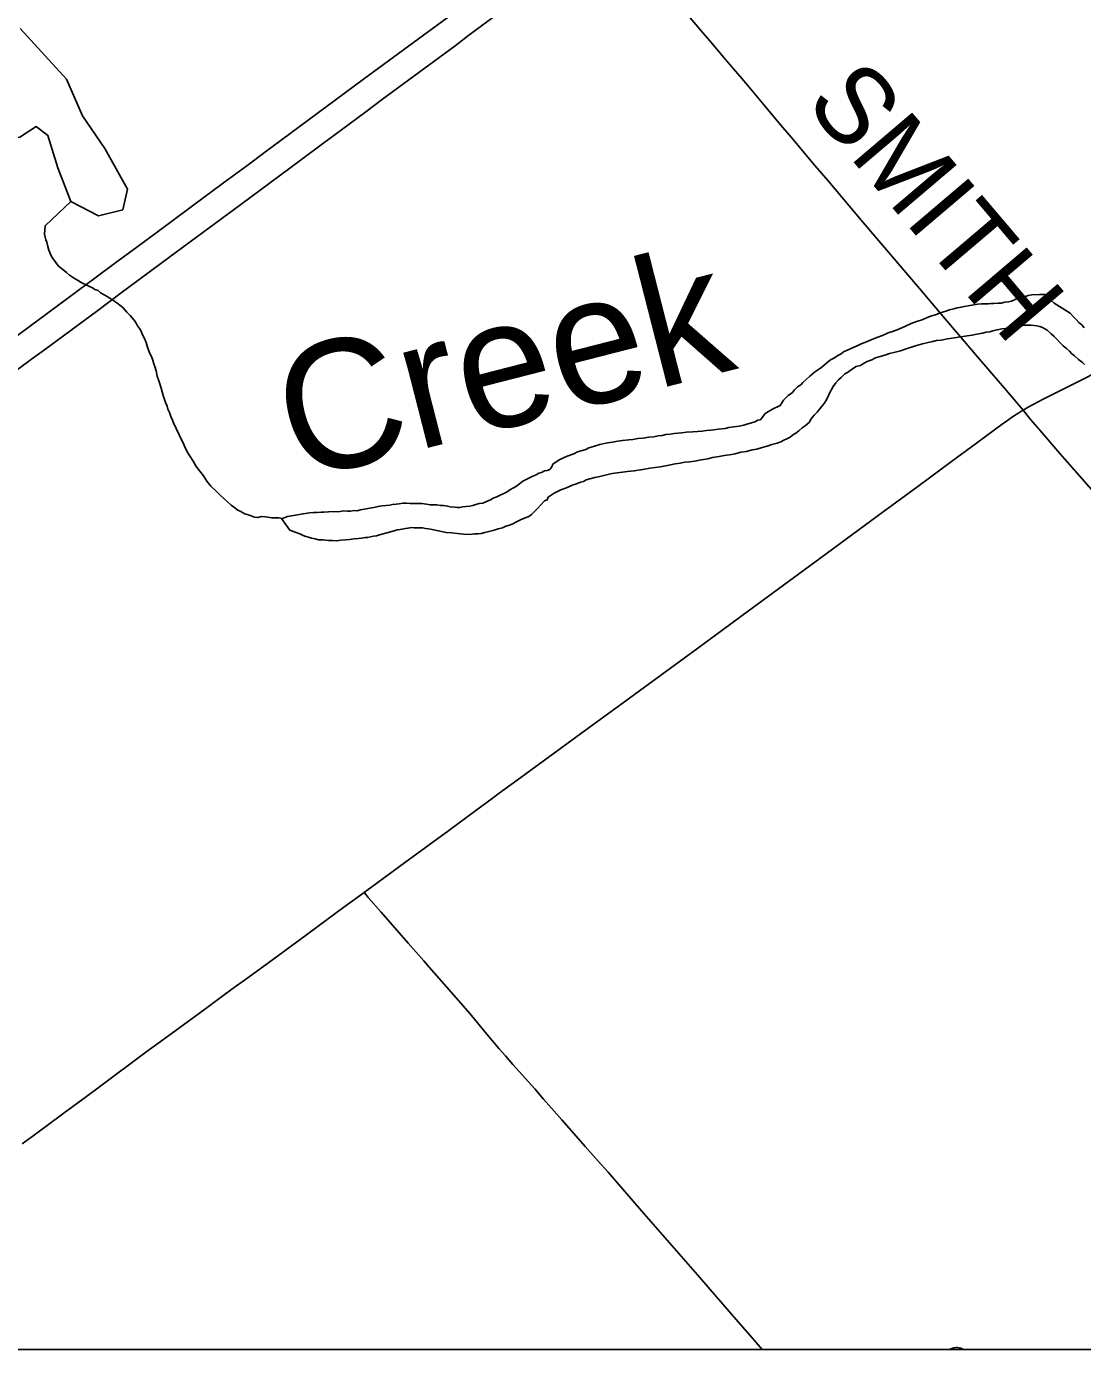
# Model space of a CAD drawing. Extents: x -49 to -8.2, y 9.4 to 23.5.
# Drawn here: x -11.1676 to -10.777, y 9.4087 to 9.8977 of the extents above; entities that cross this region are included whole.
import ezdxf

# ---------------------------------------------------------------- set-up
doc = ezdxf.new("R2010")
doc.units = 0
for name, color, linetype in [('GM_X_Adjacent_County', 7, 'Continuous'), ('GM_X_Interstate_Route', 7, 'Continuous'), ('GM_X_Minor_Lake', 7, 'Continuous'), ('GM_X_Minor_River', 7, 'Continuous'), ('GM_X_Minor_River_Text', 7, 'Continuous'), ('GM_X_Township_Road', 7, 'Continuous'), ('GM_X_Township_Road_Text', 7, 'Continuous')]:
    doc.layers.add(name, color=color, linetype=linetype)

msp = doc.modelspace()

# ---------------------------------------------------------------- linework, layer by layer
at = {"layer": 'GM_X_Adjacent_County'}
msp.add_lwpolyline([(-14.96621, 16.20866), (-8.16621, 16.20866), (-8.16621, 9.40866), (-14.96621, 9.40866)], close=True, dxfattribs=at)
at = {"layer": 'GM_X_Interstate_Route'}
for points in [[(-11.17702, 9.7789), (-11.14181, 9.80506), (-11.13508, 9.81006), (-11.12682, 9.81613), (-11.11881, 9.82202), (-11.10136, 9.83499), (-11.09288, 9.84128), (-11.08611, 9.84624), (-11.07913, 9.85143), (-11.07339, 9.85568), (-11.0429, 9.87819), (-10.99536, 9.91318)], [(-11.10937, 9.81633), (-11.09303, 9.8284), (-11.08827, 9.8319), (-11.07356, 9.84283), (-11.06583, 9.84858), (-11.05812, 9.85434), (-11.05112, 9.85951), (-11.04214, 9.86618), (-11.03589, 9.87079), (-11.00907, 9.89051), (-11.00394, 9.89446), (-10.98997, 9.90483)], [(-11.16525, 9.77503), (-11.16099, 9.77818), (-11.14124, 9.79276), (-11.13252, 9.79925), (-11.10937, 9.81633)], [(-11.20694, 9.74417), (-11.16525, 9.77503)]]:
    msp.add_lwpolyline(points, dxfattribs=at)
at = {"layer": 'GM_X_Minor_Lake'}
msp.add_lwpolyline([(-11.16997, 9.89692), (-11.15284, 9.87827), (-11.14689, 9.8647), (-11.13863, 9.85262), (-11.13023, 9.8375), (-11.13202, 9.82992), (-11.14099, 9.82774), (-11.15122, 9.83299), (-11.15604, 9.84541), (-11.15972, 9.85743), (-11.16406, 9.86071), (-11.17001, 9.85679), (-11.17935, 9.85518), (-11.18767, 9.86041), (-11.19217, 9.86693), (-11.19806, 9.86871), (-11.20104, 9.87464), (-11.19987, 9.8771)], dxfattribs=at)
at = {"layer": 'GM_X_Minor_River'}
for points in [[(-11.15122, 9.83299), (-11.16072, 9.82402), (-11.16096, 9.82098), (-11.16043, 9.81888), (-11.16007, 9.81792), (-11.15971, 9.81639), (-11.15936, 9.81505), (-11.15899, 9.81409), (-11.15844, 9.81294), (-11.15789, 9.81198), (-11.15696, 9.81082), (-11.15584, 9.80928), (-11.15415, 9.80791), (-11.15284, 9.80675), (-11.15171, 9.80577), (-11.15058, 9.80499), (-11.14964, 9.8044), (-11.14851, 9.80381), (-11.14756, 9.80322), (-11.14662, 9.80264), (-11.14549, 9.80223), (-11.14435, 9.80164), (-11.14322, 9.80105), (-11.14228, 9.80046), (-11.14114, 9.80006), (-11.1402, 9.79928), (-11.13888, 9.79849), (-11.13775, 9.7979), (-11.13681, 9.79731), (-11.13568, 9.79653), (-11.13417, 9.79555), (-11.13192, 9.7938), (-11.13043, 9.79206), (-11.1293, 9.79089), (-11.12781, 9.78915), (-11.12707, 9.788), (-11.12651, 9.78704), (-11.12577, 9.78607), (-11.12522, 9.78511), (-11.12467, 9.78377), (-11.12393, 9.78242), (-11.12339, 9.78089), (-11.12285, 9.77916), (-11.12212, 9.77706), (-11.12138, 9.77571), (-11.12084, 9.77437), (-11.12048, 9.77303), (-11.12012, 9.77207), (-11.11958, 9.77035), (-11.11923, 9.76844), (-11.11869, 9.76671), (-11.11833, 9.76557), (-11.11779, 9.76403), (-11.11743, 9.76269), (-11.11707, 9.76135), (-11.11653, 9.75982), (-11.11617, 9.75867), (-11.11562, 9.75733), (-11.11526, 9.75618), (-11.11471, 9.75503), (-11.11417, 9.7535), (-11.11362, 9.75215), (-11.11308, 9.75081), (-11.11252, 9.74966), (-11.11197, 9.74851), (-11.11142, 9.74735), (-11.11069, 9.74563), (-11.10977, 9.74409), (-11.10904, 9.74236), (-11.10812, 9.74044), (-11.10701, 9.73871), (-11.10589, 9.73697), (-11.10479, 9.73505), (-11.10348, 9.73331), (-11.10218, 9.73157), (-11.10088, 9.72965), (-11.09939, 9.72772), (-11.09771, 9.72616), (-11.09602, 9.72442), (-11.0919, 9.72073), (-11.09058, 9.71975), (-11.08945, 9.71897), (-11.08851, 9.71857), (-11.08681, 9.71758), (-11.08567, 9.71718), (-11.08454, 9.71678), (-11.08321, 9.71638), (-11.08207, 9.71617), (-11.08073, 9.71652), (-11.07921, 9.71649), (-11.07674, 9.71607), (-11.07426, 9.71602), (-11.07293, 9.71581), (-11.07101, 9.71653), (-11.06814, 9.71705), (-11.06527, 9.71757), (-11.06298, 9.71791), (-11.06145, 9.71807), (-11.06012, 9.71805), (-11.05859, 9.71821), (-11.05764, 9.71819)], [(-10.904, 9.75001), (-10.90228, 9.75036), (-10.90113, 9.75072), (-10.89979, 9.75108), (-10.89825, 9.75162), (-10.8971, 9.75217), (-10.89614, 9.75234), (-10.89439, 9.75459), (-10.89169, 9.75626), (-10.88881, 9.75754), (-10.88762, 9.75961), (-10.88588, 9.76129), (-10.88433, 9.7624), (-10.88355, 9.76334), (-10.88239, 9.76446), (-10.88123, 9.7652), (-10.88045, 9.76614), (-10.87929, 9.76726), (-10.87793, 9.76838), (-10.87619, 9.76987), (-10.87503, 9.77061), (-10.87349, 9.77172), (-10.87252, 9.77266), (-10.87155, 9.7734), (-10.8702, 9.77452), (-10.86904, 9.77507), (-10.86731, 9.77618), (-10.86635, 9.77673), (-10.86538, 9.77747), (-10.86365, 9.7782), (-10.86211, 9.77894), (-10.86038, 9.77967), (-10.85884, 9.7804), (-10.85692, 9.78113), (-10.8552, 9.78186), (-10.85308, 9.78277), (-10.85097, 9.78349), (-10.84886, 9.78441), (-10.84694, 9.78513), (-10.84502, 9.78586), (-10.84252, 9.78695), (-10.84041, 9.78787), (-10.83849, 9.78859), (-10.83676, 9.78913), (-10.83504, 9.78986), (-10.83331, 9.79059), (-10.83139, 9.79113), (-10.82966, 9.79186), (-10.82794, 9.7924), (-10.82621, 9.79294), (-10.82468, 9.79329), (-10.82334, 9.79364), (-10.82181, 9.794), (-10.82085, 9.79417), (-10.81722, 9.79486), (-10.81588, 9.79503), (-10.81435, 9.79519), (-10.81302, 9.79517), (-10.81188, 9.79515), (-10.81092, 9.79532), (-10.80978, 9.7953), (-10.80825, 9.79546), (-10.80711, 9.79544), (-10.80577, 9.7958), (-10.80443, 9.79596), (-10.80328, 9.79613), (-10.80174, 9.79686), (-10.80059, 9.79722), (-10.79925, 9.79758), (-10.7981, 9.79794), (-10.79714, 9.7983), (-10.79581, 9.79847), (-10.79294, 9.7986), (-10.79085, 9.79857), (-10.78973, 9.7974), (-10.78747, 9.79546), (-10.78163, 9.79174), (-10.78033, 9.79038), (-10.77939, 9.78941), (-10.77846, 9.78825), (-10.77714, 9.78727), (-10.7764, 9.78631)], [(-10.90763, 9.73942), (-10.90552, 9.73976), (-10.90342, 9.74029), (-10.90131, 9.74063), (-10.89921, 9.74117), (-10.89749, 9.74151), (-10.89557, 9.74205), (-10.89365, 9.74259), (-10.89193, 9.74313), (-10.89001, 9.74366), (-10.88867, 9.74421), (-10.88752, 9.74476), (-10.88636, 9.74531), (-10.88521, 9.74586), (-10.88424, 9.7466), (-10.88308, 9.74734), (-10.88192, 9.74827), (-10.88076, 9.74939), (-10.8796, 9.75013), (-10.87805, 9.75144), (-10.87746, 9.75257), (-10.87629, 9.75407), (-10.87513, 9.75519), (-10.87415, 9.75632), (-10.87337, 9.75744), (-10.87259, 9.75838), (-10.872, 9.75932), (-10.87141, 9.76045), (-10.87061, 9.76215), (-10.86924, 9.7646), (-10.86826, 9.76592), (-10.86729, 9.76704), (-10.86631, 9.76797), (-10.86496, 9.76928), (-10.86399, 9.76983), (-10.86206, 9.77113), (-10.86071, 9.77206), (-10.85918, 9.77241), (-10.85802, 9.77315), (-10.85668, 9.77389), (-10.85495, 9.77443), (-10.8536, 9.77516), (-10.85188, 9.7757), (-10.85015, 9.77624), (-10.84843, 9.77678), (-10.84632, 9.77732), (-10.84441, 9.77785), (-10.8423, 9.77857), (-10.83885, 9.77965), (-10.83616, 9.78036), (-10.83406, 9.7809), (-10.83234, 9.78124), (-10.83099, 9.7816), (-10.82928, 9.78176), (-10.82698, 9.78229), (-10.8245, 9.78262), (-10.82201, 9.78296), (-10.81972, 9.7833), (-10.81781, 9.78364), (-10.81608, 9.78399), (-10.81398, 9.78433), (-10.81264, 9.78469), (-10.8113, 9.78486), (-10.81015, 9.78522), (-10.80862, 9.78557), (-10.8069, 9.78592), (-10.80556, 9.78608), (-10.80422, 9.78644), (-10.8025, 9.78679), (-10.80078, 9.78695), (-10.79964, 9.78712), (-10.7983, 9.78728), (-10.79735, 9.78726), (-10.79601, 9.78724), (-10.79392, 9.78701), (-10.79278, 9.7868), (-10.79183, 9.7864), (-10.79014, 9.78542), (-10.78864, 9.78406), (-10.7877, 9.78328), (-10.78658, 9.78212), (-10.78527, 9.78076), (-10.78414, 9.7796), (-10.78302, 9.77863), (-10.78189, 9.77765), (-10.78096, 9.77668), (-10.78002, 9.77591), (-10.77852, 9.77455), (-10.7772, 9.77357), (-10.77626, 9.77279)], [(-11.05764, 9.71819), (-11.05592, 9.71835), (-11.05153, 9.71846), (-11.0502, 9.71862), (-11.04886, 9.7186), (-11.04772, 9.71858), (-11.04638, 9.71874), (-11.04524, 9.71872), (-11.04409, 9.71908), (-11.04275, 9.71925), (-11.04065, 9.71959), (-11.03912, 9.71994), (-11.03758, 9.7203), (-11.03606, 9.72046), (-11.03453, 9.72062), (-11.03319, 9.72079), (-11.03224, 9.72096), (-11.0309, 9.72112), (-11.02975, 9.72129), (-11.02841, 9.72146), (-11.02708, 9.72144), (-11.02575, 9.72141), (-11.02384, 9.72138), (-11.02251, 9.72135), (-11.02137, 9.72133), (-11.01965, 9.72111), (-11.01832, 9.72089), (-11.01718, 9.72087), (-11.01585, 9.72085), (-11.01452, 9.72063), (-11.01337, 9.72061), (-11.01185, 9.72039), (-11.0109, 9.72019), (-11.00919, 9.71996), (-11.00824, 9.71995), (-11.00729, 9.71993), (-11.00633, 9.7201), (-11.00499, 9.72027), (-11.00366, 9.72043), (-11.00251, 9.7206), (-11.00136, 9.72096), (-11.00021, 9.72132), (-10.99887, 9.72149), (-10.99772, 9.72204), (-10.99599, 9.72277), (-10.99503, 9.72332), (-10.99368, 9.72387), (-10.98984, 9.7257), (-10.98887, 9.72644), (-10.98752, 9.72718), (-10.98637, 9.72773), (-10.98521, 9.72866), (-10.98405, 9.72959), (-10.98231, 9.73051), (-10.98039, 9.73143), (-10.97905, 9.73197), (-10.97808, 9.73253), (-10.97712, 9.73289), (-10.97597, 9.73344), (-10.97501, 9.73361), (-10.97405, 9.73398), (-10.97328, 9.73491), (-10.97288, 9.73586), (-10.97056, 9.73753), (-10.96768, 9.73881), (-10.96518, 9.73971), (-10.96383, 9.74045), (-10.96077, 9.74135), (-10.95962, 9.7419), (-10.95789, 9.74243), (-10.95559, 9.74316), (-10.95329, 9.74368), (-10.951, 9.74402), (-10.9489, 9.74436), (-10.94717, 9.74471), (-10.94488, 9.74486), (-10.94336, 9.74502), (-10.94144, 9.74537), (-10.93954, 9.74552), (-10.93743, 9.74587), (-10.93552, 9.74602), (-10.93399, 9.74637), (-10.93246, 9.74654), (-10.93112, 9.74689), (-10.9296, 9.74705), (-10.92807, 9.74722), (-10.92539, 9.74755), (-10.92349, 9.7477), (-10.9212, 9.74785), (-10.91948, 9.74801), (-10.91776, 9.74817), (-10.91604, 9.74833), (-10.91451, 9.74849), (-10.91337, 9.74866), (-10.91184, 9.74882), (-10.9105, 9.74899), (-10.90916, 9.74915), (-10.90782, 9.74951), (-10.9061, 9.74967), (-10.90496, 9.74984), (-10.904, 9.75001)], [(-11.07323, 9.71585), (-11.07015, 9.71157), (-11.06826, 9.71077), (-11.06655, 9.71017), (-11.06523, 9.70957), (-11.06428, 9.70917), (-11.06333, 9.70897), (-11.0622, 9.70857), (-11.06087, 9.70835), (-11.05954, 9.70795), (-11.05783, 9.70791), (-11.05592, 9.70769), (-11.0544, 9.70766), (-11.05287, 9.70763), (-11.05135, 9.7078), (-11.04963, 9.70795), (-11.0481, 9.70812), (-11.04638, 9.70827), (-11.04485, 9.70844), (-11.04352, 9.7086), (-11.04237, 9.70877), (-11.04142, 9.70875), (-11.03931, 9.70929), (-11.03817, 9.70946), (-11.03701, 9.70982), (-11.03567, 9.71017), (-11.03433, 9.71053), (-11.03299, 9.71088), (-11.03165, 9.71124), (-11.0305, 9.7116), (-11.02935, 9.71177), (-11.02744, 9.71211), (-11.02649, 9.71229), (-11.02515, 9.71245), (-11.0242, 9.71244), (-11.0221, 9.7124), (-11.02115, 9.71238), (-11.02001, 9.71217), (-11.01887, 9.71196), (-11.01754, 9.71174), (-11.01241, 9.71069), (-11.01032, 9.71047), (-11.00823, 9.71024), (-11.00594, 9.71001), (-11.00366, 9.70996), (-11.00194, 9.71012), (-11.00061, 9.7101), (-10.99946, 9.71027), (-10.99812, 9.71062), (-10.99659, 9.71098), (-10.99467, 9.71151), (-10.99314, 9.71205), (-10.9916, 9.71241), (-10.99026, 9.71295), (-10.98892, 9.71331), (-10.98777, 9.71386), (-10.98642, 9.7146), (-10.98488, 9.71533), (-10.98315, 9.71606), (-10.98181, 9.7166), (-10.98084, 9.71735), (-10.97948, 9.71866), (-10.97851, 9.71959), (-10.97734, 9.7209), (-10.97598, 9.7224), (-10.97502, 9.72276), (-10.97462, 9.72371), (-10.9725, 9.72519), (-10.97, 9.72648), (-10.96789, 9.7272), (-10.96654, 9.72775), (-10.96539, 9.7283), (-10.96424, 9.72866), (-10.96271, 9.7292), (-10.96156, 9.72956), (-10.96059, 9.73011), (-10.95925, 9.73047), (-10.95734, 9.731), (-10.95561, 9.73135), (-10.95408, 9.73171), (-10.95255, 9.73206), (-10.95102, 9.73241), (-10.94529, 9.73326), (-10.94281, 9.7334), (-10.93975, 9.73392), (-10.93688, 9.73443), (-10.93325, 9.73494), (-10.93115, 9.73528), (-10.92942, 9.73563), (-10.9277, 9.73598), (-10.92579, 9.73632), (-10.92407, 9.73667), (-10.92235, 9.73683), (-10.92044, 9.73699), (-10.91872, 9.73734), (-10.91719, 9.73769), (-10.91566, 9.73785), (-10.91394, 9.73839), (-10.91145, 9.73873), (-10.90954, 9.73907), (-10.90763, 9.73942)]]:
    msp.add_lwpolyline(points, dxfattribs=at)
at = {"layer": 'GM_X_Township_Road'}
for points in [[(-10.88934, 9.86211), (-10.89544, 9.86937), (-10.9016, 9.87677), (-10.90902, 9.88554), (-10.91485, 9.8924), (-10.91728, 9.89523), (-10.92354, 9.90253)], [(-10.79903, 9.75582), (-10.8011, 9.75832), (-10.80593, 9.764), (-10.8106, 9.76941), (-10.81584, 9.77555), (-10.82288, 9.78384), (-10.82792, 9.78975), (-10.83735, 9.8009), (-10.85811, 9.82525), (-10.87116, 9.84066), (-10.876, 9.84633), (-10.88484, 9.85677), (-10.88934, 9.86211)], [(-10.79903, 9.75582), (-10.79708, 9.75696), (-10.7916, 9.75988), (-10.78054, 9.76542), (-10.76858, 9.77151)], [(-10.99275, 9.61428), (-10.9861, 9.61914), (-10.97279, 9.62884), (-10.95951, 9.63858), (-10.94598, 9.64849), (-10.92939, 9.66055), (-10.91935, 9.66788), (-10.90106, 9.68129), (-10.87601, 9.69968), (-10.85072, 9.71826), (-10.83797, 9.72767), (-10.82547, 9.73689), (-10.81621, 9.74371), (-10.81296, 9.7461), (-10.80671, 9.75071), (-10.80519, 9.75178), (-10.80291, 9.7534), (-10.80058, 9.75493), (-10.7999, 9.75535), (-10.79903, 9.75582)], [(-10.77187, 9.72447), (-10.78538, 9.7399), (-10.79276, 9.74831), (-10.79616, 9.75234), (-10.79903, 9.75582)], [(-11.04274, 9.57764), (-11.04174, 9.57837), (-11.02596, 9.58995), (-11.01138, 9.60054), (-11.00136, 9.6079), (-10.99538, 9.61235), (-10.99275, 9.61428)], [(-11.16913, 9.48467), (-11.16513, 9.48763), (-11.16038, 9.49113), (-11.15364, 9.49612), (-11.14538, 9.5022), (-11.14114, 9.50534), (-11.12295, 9.5189), (-11.11821, 9.52241), (-11.10365, 9.53303), (-11.0916, 9.54182), (-11.08605, 9.54581), (-11.07977, 9.55038), (-11.06451, 9.56162), (-11.05976, 9.56513), (-11.05027, 9.57214), (-11.04274, 9.57764)], [(-10.89556, 9.40866), (-10.89847, 9.41209), (-10.90682, 9.42171), (-10.91476, 9.43087), (-10.91862, 9.43533), (-10.93496, 9.45406), (-10.94009, 9.45989), (-10.95252, 9.4742), (-10.956, 9.47817), (-10.96093, 9.48376), (-10.96339, 9.48656), (-10.96958, 9.49353), (-10.97145, 9.49561), (-10.97634, 9.50124), (-10.9796, 9.50499), (-10.98769, 9.514), (-10.99043, 9.51717), (-10.99272, 9.51978), (-10.99729, 9.52526), (-11.00367, 9.53283), (-11.01038, 9.54063), (-11.01863, 9.55001), (-11.02069, 9.55233), (-11.0264, 9.55889), (-11.03645, 9.57033), (-11.04118, 9.57568), (-11.04202, 9.57674), (-11.04274, 9.57764)], [(-10.82102, 9.40866), (-10.82152, 9.40894), (-10.82209, 9.40915), (-10.82271, 9.40931), (-10.8233, 9.40938), (-10.82393, 9.40939), (-10.82458, 9.40931), (-10.82538, 9.40905), (-10.82593, 9.40885), (-10.82637, 9.40866)]]:
    msp.add_lwpolyline(points, dxfattribs=at)

# ---------------------------------------------------------------- texts
at = {"layer": 'GM_X_Minor_River_Text'}
msp.add_text('Creek', height=0.047349, rotation=14.3463, dxfattribs=at).set_placement((-11.06766, 9.72951))
at = {"layer": 'GM_X_Township_Road_Text'}
msp.add_text('SMITH', height=0.028409, rotation=310.3373, dxfattribs=at).set_placement((-10.88011, 9.86918))

doc.saveas('drawing.dxf')
